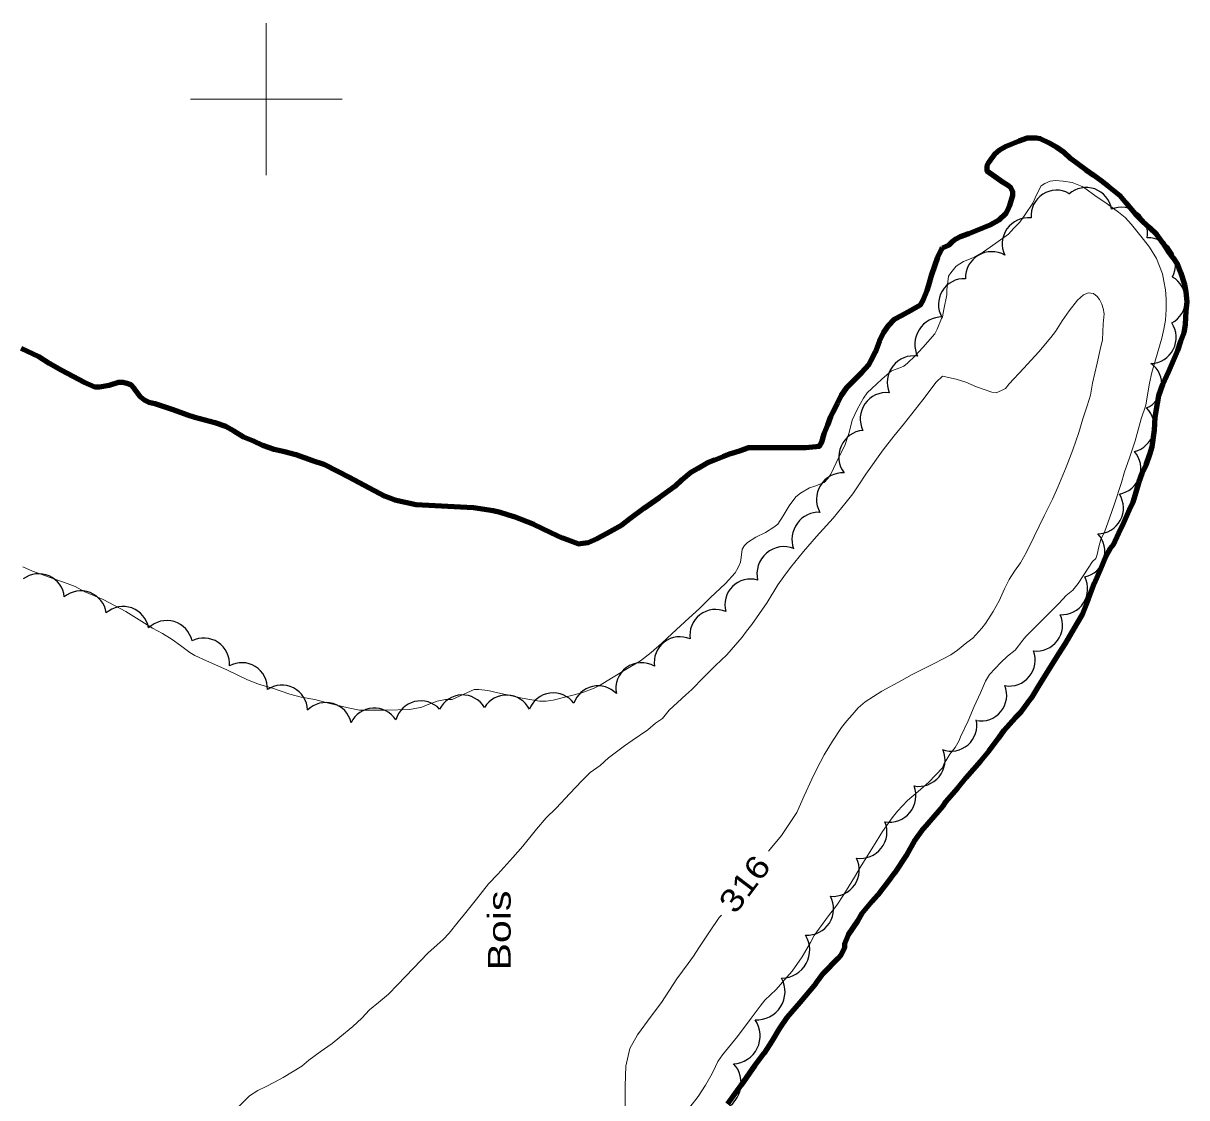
# Model space of a CAD drawing. Extents: x 240591 to 242335, y 5323482 to 5326937.
# Drawn here: x 241968 to 242121.3, y 5324268.4 to 5324410 of the extents above; entities that cross this region are included whole.
import ezdxf

# ---------------------------------------------------------------- set-up
doc = ezdxf.new("R2010")
doc.units = 0
doc.header["$LTSCALE"] = 1.2
doc.linetypes.add('DASH_DOUBLE_DOT', pattern=[9.2, 5, -1.2, 0.3, -1.2, 0.3, -1.2])
doc.linetypes.add('LONG_DASHED', pattern=[7.5, 6, -1.5])
for name, color, linetype, lineweight in [('2', 7, 'Continuous', 13), ('4', 7, 'DASH_DOUBLE_DOT', 53), ('44', 7, 'Continuous', 25), ('61', 7, 'Continuous', 13)]:
    doc.layers.add(name, color=color, linetype=linetype, lineweight=lineweight)

msp = doc.modelspace()

# ---------------------------------------------------------------- linework, layer by layer
at = {"layer": '2'}
for points in [[(242089.1, 5324371.3), (242089.3, 5324372.3), (242089.7, 5324374.2), (242089.7, 5324374.9), (242089.9, 5324376.7), (242090.2, 5324377.1), (242090.9, 5324378), (242091.9, 5324378.6), (242093.1, 5324379.1), (242094.5, 5324379.9), (242095.4, 5324380.5), (242097.8, 5324382.2), (242098.5, 5324383), (242099.3, 5324383.8), (242100, 5324384.8), (242101, 5324386.3), (242101.5, 5324387.4), (242102.1, 5324388.6), (242102.6, 5324388.9), (242103.3, 5324389.2), (242104, 5324389.3), (242105, 5324389.2), (242106.2, 5324389), (242107.5, 5324388.5), (242108, 5324388.2), (242109.2, 5324387.3), (242110.8, 5324386.2), (242112.3, 5324385.1), (242113.2, 5324384.4), (242114, 5324383.5), (242115.6, 5324381.5), (242116.4, 5324380.5), (242117.3, 5324379), (242117.7, 5324378), (242118.1, 5324377), (242118.3, 5324376), (242118.5, 5324374.9), (242118.6, 5324373.7), (242118.6, 5324372.3), (242118.5, 5324370.9), (242118.3, 5324369.7), (242118, 5324368.5), (242117.5, 5324366.7), (242116.7, 5324364), (242116.4, 5324362.6), (242116.1, 5324360.8), (242115.9, 5324359.7), (242115.3, 5324357.9), (242114.5, 5324355), (242113.7, 5324352.6), (242113.1, 5324350.9), (242112.7, 5324349.5), (242111.8, 5324346.7), (242111.1, 5324344.8), (242110.5, 5324343.1), (242110, 5324342), (242109.7, 5324341), (242109.5, 5324340), (242109.3, 5324339.5), (242108.9, 5324339.1), (242108.3, 5324338.2), (242107, 5324336.2), (242106.3, 5324335.3), (242105.4, 5324334.6), (242104.5, 5324333.6), (242103, 5324332.1), (242101.4, 5324330.5), (242100.1, 5324329.2), (242099.7, 5324328.7), (242098.7, 5324327.4), (242097.7, 5324326.6), (242096.8, 5324325.8), (242095.3, 5324324.2), (242094.8, 5324323.3), (242094.1, 5324321.8), (242093.3, 5324320), (242092.5, 5324318.1), (242091.5, 5324316), (242091.3, 5324315.5), (242090.8, 5324314.6), (242090.1, 5324313.7), (242089.3, 5324312.4), (242089.1, 5324311.9)], [(242024.5, 5324320.9), (242027.4, 5324322.2), (242028, 5324322.2), (242029.2, 5324322.1), (242030.5, 5324321.8), (242033.7, 5324321.1), (242036, 5324320.7), (242036.9, 5324320.7), (242037.8, 5324320.8), (242039.7, 5324321.3), (242041.6, 5324321.8), (242043.2, 5324322.4), (242044, 5324322.8), (242045.5, 5324323.7), (242047.8, 5324325.1), (242049.3, 5324326), (242050.7, 5324327.1), (242052.1, 5324328.3), (242053.5, 5324329.6), (242055.7, 5324331.6), (242057.1, 5324332.9), (242058.5, 5324334.3), (242060.5, 5324336.2), (242061.8, 5324337.6), (242062.2, 5324338.3), (242062.5, 5324339), (242062.6, 5324339.6), (242062.7, 5324340.7), (242063, 5324341.2), (242063.4, 5324341.6), (242064.5, 5324342.3), (242065.8, 5324342.9), (242066.9, 5324343.6), (242067.4, 5324344), (242068.1, 5324345.1), (242068.9, 5324346.4), (242069.8, 5324347.6), (242070.4, 5324348.1), (242071.6, 5324348.8), (242072.3, 5324349), (242073.5, 5324349.5), (242074, 5324350), (242074.4, 5324350.6), (242075.1, 5324352.1), (242076.3, 5324354.5), (242076.8, 5324356.1), (242077.2, 5324357.7), (242077.9, 5324359.2), (242078.7, 5324360.6), (242079.2, 5324361.3), (242079.8, 5324361.9), (242081.1, 5324363.1), (242082.4, 5324364.2), (242083.5, 5324364.6), (242084, 5324364.8), (242084.5, 5324365.2), (242085.5, 5324366.2), (242086.5, 5324367.3), (242088.1, 5324369.1), (242088.4, 5324369.7), (242089, 5324371.1), (242089.1, 5324371.3)], [(242053.1, 5324319.5), (242055.3, 5324321.5), (242056.1, 5324322.2), (242057.6, 5324323.8), (242059.2, 5324325.4), (242060.7, 5324326.8), (242062.7, 5324329.1), (242063.3, 5324329.9), (242064, 5324330.8), (242066, 5324333.7), (242067.4, 5324336), (242068.2, 5324337.1), (242069.1, 5324338.3), (242070.8, 5324340.4), (242072.5, 5324342.4), (242074.7, 5324344.8), (242076.4, 5324346.9), (242077.3, 5324348), (242078.1, 5324349.2), (242079, 5324350.6), (242081.3, 5324353.8), (242082.7, 5324355.6), (242084.1, 5324357.3), (242086.5, 5324360.4), (242088.3, 5324362.7), (242089.1, 5324363.5)], [(242089.1, 5324326.2), (242088.1, 5324325.7), (242085.1, 5324324.2), (242083.7, 5324323.4), (242081.1, 5324322), (242078.9, 5324320.6), (242078, 5324319.8), (242077.2, 5324318.9), (242076.5, 5324318.1), (242075.8, 5324317.2), (242074.6, 5324315.4), (242073.5, 5324313.6), (242073, 5324312.6), (242072.4, 5324311.5), (242071.9, 5324310.4), (242070.9, 5324308.2), (242069.9, 5324306), (242068.5, 5324303.9), (242067.9, 5324303), (242066.4, 5324301.2), (242066.2, 5324300.9)], [(242060, 5324292.5), (242059.7, 5324292.2), (242058.4, 5324290.3), (242057, 5324288.2), (242056.3, 5324287.1), (242055.6, 5324286.1), (242054.1, 5324284.1), (242052.1, 5324281), (242050.7, 5324279.2), (242048.9, 5324276.7), (242047.9, 5324274.9), (242047.4, 5324272.6), (242047.3, 5324270), (242047.3, 5324267.4), (242047.3, 5324266.7)]]:
    msp.add_lwpolyline(points, dxfattribs=at)
at = {"layer": '2', "linetype": 'LONG_DASHED'}
for points in [[(242089.1, 5324363.5), (242090.9, 5324363.1), (242092.2, 5324362.7), (242093.6, 5324362.1), (242095.6, 5324361.4), (242096.2, 5324361.3), (242096.9, 5324361.6), (242097.4, 5324361.9), (242097.9, 5324362.5), (242099.8, 5324364.5), (242101.8, 5324366.7), (242103.4, 5324368.6), (242104, 5324369.4), (242104.9, 5324370.8), (242105.8, 5324372.1), (242106.9, 5324373.5), (242107.7, 5324374.2), (242108.3, 5324374.5), (242109, 5324374.4), (242109.5, 5324374), (242109.8, 5324373.6), (242110.1, 5324373), (242110.3, 5324372.4), (242110.4, 5324371.7), (242110.3, 5324370.4), (242110.2, 5324368.3), (242109.9, 5324367), (242109.5, 5324365.2), (242108.9, 5324362.6), (242108.6, 5324361), (242108.2, 5324359.6), (242107.6, 5324357.9), (242107.1, 5324356.1), (242106.3, 5324353.8), (242105.4, 5324351.5), (242104.3, 5324348.9), (242103.6, 5324347.3), (242102.5, 5324345.1), (242101.2, 5324342.4), (242100.2, 5324340.3), (242099.4, 5324338.9), (242098.6, 5324337.8), (242097.9, 5324336.7), (242097.3, 5324335.5), (242096.6, 5324333.9), (242095.8, 5324332.5), (242094.8, 5324330.9), (242094.3, 5324330.3), (242093.1, 5324329), (242092.3, 5324328.4), (242091.1, 5324327.4), (242090.2, 5324326.8), (242089.1, 5324326.2)], [(241967.9, 5324338.4), (241969.2, 5324337.8), (241972, 5324336.8), (241973.4, 5324336.3), (241974.8, 5324335.8), (241976.1, 5324335.1), (241978.5, 5324334.1), (241980, 5324333.3), (241981.5, 5324332.5), (241982.9, 5324331.6), (241985, 5324330.3), (241986.3, 5324329.6), (241987.6, 5324328.8), (241988.7, 5324328), (241989.9, 5324327.1), (241990.6, 5324326.7), (241992.1, 5324326), (241994.8, 5324324.8), (241997.5, 5324323.5), (241999.1, 5324322.9), (242000.8, 5324322.4), (242003.1, 5324321.6), (242004.6, 5324321.2), (242006.4, 5324320.9), (242008.2, 5324320.4), (242010.8, 5324319.8), (242012.3, 5324319.5), (242013, 5324319.5), (242015.8, 5324319.5), (242018.9, 5324319.6), (242020.5, 5324319.9), (242021, 5324320.1), (242022.5, 5324320.7), (242023.6, 5324320.9), (242024.3, 5324320.9), (242024.5, 5324320.9)], [(241996, 5324266.9), (241997.8, 5324268.7), (241998.9, 5324269.4), (242000, 5324269.9), (242001.1, 5324270.5), (242002.2, 5324271.1), (242004.7, 5324272.6), (242005.6, 5324273.4), (242007.1, 5324274.5), (242008.7, 5324275.6), (242009.7, 5324276.4), (242011.4, 5324277.8), (242012.6, 5324278.9), (242013.6, 5324280), (242014.8, 5324281), (242016.1, 5324282.1), (242017.3, 5324283.3), (242019.4, 5324285.5), (242021.3, 5324287.5), (242022.5, 5324288.6), (242023.3, 5324289.3), (242024.1, 5324290.1), (242025.3, 5324291.6), (242026.1, 5324292.6), (242027.7, 5324294.6), (242029.3, 5324296.6), (242030.5, 5324297.9), (242032.5, 5324300.1), (242033.8, 5324301.6), (242035.6, 5324303.8), (242036.9, 5324305.3), (242038.2, 5324306.6), (242040, 5324308.5), (242041.6, 5324310.2), (242042.7, 5324311.3), (242044, 5324312.2), (242045.1, 5324313.2), (242047.2, 5324314.8), (242048.2, 5324315.5), (242050.3, 5324316.9), (242051.3, 5324317.8), (242052.2, 5324318.4), (242053.1, 5324319.5)], [(242089.1, 5324311.9), (242087.3, 5324310), (242085.9, 5324308.8), (242084.5, 5324307.6), (242083.2, 5324306.2), (242082.5, 5324305.3), (242081.2, 5324303.5), (242080, 5324301.6), (242078.4, 5324299), (242077.5, 5324297.5), (242076.1, 5324295.2), (242075.2, 5324293.8), (242074.1, 5324292.4), (242072.2, 5324289.8), (242071.7, 5324288.9), (242070.6, 5324287), (242069.3, 5324285.1), (242068.6, 5324284.3), (242067.2, 5324282.7), (242065.7, 5324281.3), (242065.1, 5324280.5), (242063.9, 5324278.9), (242062.1, 5324276.5), (242060.1, 5324274.1), (242059.5, 5324273.2), (242058.9, 5324271.9), (242058.6, 5324271.3), (242057.9, 5324270.1), (242056.9, 5324268.6), (242055.8, 5324267.2)]]:
    msp.add_lwpolyline(points, dxfattribs=at)
at = {"layer": '4', "linetype": 'Continuous', "lineweight": 90}
for points in [[(242089.1, 5324380.4), (242090, 5324380.8), (242090.4, 5324381.2), (242090.9, 5324381.6), (242091.5, 5324381.9), (242092.6, 5324382.3), (242095.5, 5324383.5), (242096.6, 5324384.1), (242097.5, 5324385), (242097.8, 5324385.6), (242098, 5324386), (242098.4, 5324387.3), (242098.4, 5324387.8), (242098.1, 5324388.3), (242097.8, 5324388.6), (242097.1, 5324389), (242095, 5324390.5), (242095, 5324391.2), (242095.2, 5324391.7), (242096, 5324392.8), (242096.6, 5324393.3), (242097.5, 5324393.8), (242099.2, 5324394.5), (242100.3, 5324394.9), (242101.5, 5324394.9), (242102, 5324394.8), (242103.1, 5324394.3), (242104.1, 5324393.7), (242105.1, 5324393), (242106, 5324392.2), (242108, 5324390.7), (242109, 5324390), (242110, 5324389.3), (242111, 5324388.5), (242112.5, 5324387.3), (242113.3, 5324386.3), (242114.5, 5324384.9), (242115.5, 5324383.9), (242116.4, 5324383.1), (242117.3, 5324382.2), (242118.1, 5324381.1), (242118.8, 5324380), (242119.5, 5324379.1), (242120.1, 5324378.2), (242120.5, 5324377.2), (242121, 5324375.6), (242121.2, 5324374.6), (242121.3, 5324373.3), (242121.2, 5324372.1), (242121.1, 5324370.3), (242120.9, 5324369.2), (242120.5, 5324368.1), (242120.1, 5324366.9), (242118.9, 5324364.1), (242118.1, 5324362.4), (242117.6, 5324360.9), (242117.4, 5324359.9), (242117.1, 5324358.1), (242117, 5324356.4), (242116.7, 5324354.2), (242116.4, 5324353.2), (242115.9, 5324351.8), (242115.4, 5324350.7), (242115, 5324349.6), (242114.6, 5324348.2), (242114.2, 5324346.9), (242113.7, 5324345.9), (242112.8, 5324343.8), (242112.3, 5324342.8), (242111.6, 5324341.3), (242111.2, 5324340.8), (242110.6, 5324339.7), (242110, 5324338.2), (242109.1, 5324336.2), (242108.3, 5324334.1), (242107.5, 5324332.1), (242106.8, 5324330.9), (242105.3, 5324328.3), (242104.4, 5324326.9), (242103.1, 5324324.8), (242101.7, 5324322.6), (242100.8, 5324321.1), (242099.5, 5324319.3), (242098.7, 5324318.5), (242097.2, 5324316.8), (242096.5, 5324315.8), (242095.2, 5324314.1), (242094.1, 5324312.8), (242092.2, 5324310.6), (242091.1, 5324309.2), (242089.5, 5324307.4), (242089.1, 5324306.8)], [(242003.9, 5324353.2), (242005, 5324352.8), (242006.1, 5324352.4), (242007.6, 5324351.9), (242009.4, 5324351), (242010.9, 5324350.2), (242012.8, 5324349.2), (242015.6, 5324347.7), (242016.9, 5324347.2), (242018.3, 5324346.9), (242019.7, 5324346.6), (242021.4, 5324346.5), (242023.1, 5324346.4), (242025.6, 5324346.3), (242027.3, 5324346.2), (242029.9, 5324345.8), (242030.8, 5324345.6), (242032.6, 5324345), (242035.2, 5324344), (242037.5, 5324342.9), (242039, 5324342.2), (242041.1, 5324341.4), (242041.7, 5324341.5), (242042.4, 5324341.6), (242043.6, 5324342.1), (242044.9, 5324342.8), (242046.9, 5324343.9), (242047.9, 5324344.7), (242049.8, 5324346.1), (242051.8, 5324347.5), (242053.9, 5324349), (242054.8, 5324349.9), (242055.9, 5324350.8), (242056.9, 5324351.4), (242058.1, 5324352.1), (242059.1, 5324352.5), (242060.2, 5324352.9), (242061.2, 5324353.3), (242062.5, 5324353.7), (242063.6, 5324354.1), (242064.4, 5324354.1), (242065.6, 5324354.1), (242068.2, 5324354.1), (242071.1, 5324354.1), (242072.9, 5324354.3), (242073.2, 5324354.8), (242073.5, 5324355.9), (242074, 5324357.1), (242074.4, 5324358.2), (242074.7, 5324358.8), (242075.3, 5324360), (242075.8, 5324361), (242076.5, 5324362), (242077.5, 5324363), (242078.5, 5324364), (242079.4, 5324365), (242079.7, 5324365.6), (242080.3, 5324366.7), (242080.8, 5324368.1), (242081.4, 5324369.3), (242082, 5324370.2), (242082.8, 5324371), (242083.7, 5324371.5), (242085, 5324372.2), (242086.2, 5324372.9), (242086.6, 5324373.6), (242087.1, 5324374.8), (242087.3, 5324375.5), (242087.7, 5324376.9), (242088.5, 5324379.2), (242089, 5324380.2), (242089.1, 5324380.4)], [(241967.7, 5324367.2), (241970, 5324366.1), (241971.4, 5324365.2), (241973, 5324364.3), (241974.5, 5324363.5), (241976, 5324362.7), (241977.4, 5324362.1), (241978, 5324362.1), (241979.3, 5324362.3), (241980.5, 5324362.7), (241981.1, 5324362.7), (241981.6, 5324362.6), (241982.1, 5324362.4), (241982.6, 5324361.9), (241983.4, 5324360.8), (241983.9, 5324360.4), (241984.5, 5324360.1), (241985.3, 5324359.9), (241987.7, 5324359.1), (241989.6, 5324358.4), (241990.6, 5324358.1), (241993.2, 5324357.4), (241994.6, 5324356.9), (241995.7, 5324356.3), (241997, 5324355.5), (241998.3, 5324355), (241999.5, 5324354.4), (242001, 5324353.9), (242002.4, 5324353.6), (242003.9, 5324353.2)], [(242089.1, 5324306.8), (242088.6, 5324306.2), (242086.6, 5324303.9), (242085.4, 5324302.2), (242084.4, 5324300.5), (242082.8, 5324298), (242081.8, 5324296.7), (242080.9, 5324295.5), (242079.8, 5324294.3), (242078.5, 5324292.7), (242077.9, 5324291.7), (242076.7, 5324289.9), (242076.2, 5324288.7), (242076.2, 5324288.2), (242075.7, 5324287.2), (242075.3, 5324286.8), (242073.4, 5324284.8), (242072.4, 5324283.5), (242070.3, 5324281), (242068.6, 5324279), (242067.6, 5324277.5), (242066.6, 5324275.9), (242065.6, 5324274.3), (242064.4, 5324272.7), (242062.6, 5324270.1), (242060.8, 5324267.6)]]:
    msp.add_lwpolyline(points, dxfattribs=at)
at = {"layer": '44'}
for centre, radius, start, end in [((242108.046, 5324384.987), 3.374, 8.74449, 132.09234), ((242104.154, 5324384.633), 3.375, 61.19431, 184.63522), ((242112.682, 5324382.296), 3.458, 350.24755, 112.10721), ((242100.421, 5324380.943), 3.437, 83.84567, 205.92057), ((242116.322, 5324378.218), 3.5, 331.91581, 93.80218), ((242095.592, 5324376.444), 3.464, 59.88155, 181.72134), ((242091.951, 5324372.972), 3.373, 86.95348, 210.40436), ((242117.681, 5324373.562), 3.469, 298.37996, 60.10737), ((242116.467, 5324368.6), 3.442, 272.05011, 33.71143), ((242114.678, 5324362.398), 3.359, 293.17853, 55.30332), ((242113.618, 5324356.887), 3.398, 283.30389, 45.49323), ((242111.844, 5324351.327), 3.407, 279.89683, 41.40484), ((242109.544, 5324346.138), 3.418, 270.59512, 32.4136), ((242107.132, 5324340.368), 3.395, 282.20599, 43.85858), ((242104.854, 5324335.463), 3.39, 266.20501, 27.9176), ((241981.148, 5324329.766), 3.389, 9.58677, 131.33992), ((242101.536, 5324330.685), 3.394, 262.45097, 24.27285), ((241986.876, 5324327.886), 3.416, 12.58119, 134.31462), ((242097.92, 5324326.081), 3.404, 259.8514, 21.3526), ((242094.201, 5324321.454), 3.37, 258.68378, 22.24863), ((242037.819, 5324318.398), 3.381, 36.71386, 158.64191), ((242020.363, 5324317.32), 3.401, 43.24433, 164.82815), ((242090.26, 5324317.472), 3.375, 249.52969, 12.86525)]:
    msp.add_arc(centre, radius, start, end, dxfattribs=at)
for centre, major_axis, ratio, start_param, end_param in [((242088.728, 5324367.929), (-1.827, -2.934), 0.920807, 3.6343769, 5.790401), ((242085.31, 5324362.693), (-2.635, 2.289), 0.998866, 5.2746329, 7.4006478), ((242081.745, 5324357.875), (-2.843, 1.996), 0.999457, 5.2217482, 7.3471064), ((242078.943, 5324352.873), (-2.882, 1.99), 0.999888, 5.4089426, 7.5352129), ((242075.994, 5324347.277), (-2.845, 2.019), 0.999158, 5.2845417, 7.4155115), ((242072.494, 5324342.16), (-1.488, -3.126), 0.915969, 3.4759756, 5.5456931), ((242067.963, 5324337.712), (-2.282, -2.605), 0.92091, 3.4135079, 5.7171382), ((241970.018, 5324334.094), (1.353, 3.096), 0.999719, 5.2210851, 7.3467594), ((242063.817, 5324333.382), (-2.185, 2.593), 0.999366, 5.3037428, 7.4232616), ((241975.558, 5324331.828), (1.216, 3.161), 0.999857, 5.2224287, 7.3492784), ((242059.195, 5324329.382), (-1.87, 2.82), 0.999104, 5.2849097, 7.4148741), ((241991.755, 5324325.616), (1.883, 2.815), 0.999994, 5.217462, 7.3464701), ((242054.504, 5324325.778), (-1.838, 2.851), 0.999369, 5.3021604, 7.4289956), ((241996.768, 5324322.378), (1.927, 2.777), 0.998434, 5.2714384, 7.3970242), ((242049.423, 5324322.392), (-3.148, -1.193), 0.998822, 3.8118511, 6.1353186), ((242002.038, 5324319.395), (1.538, 3.037), 0.999797, 5.2179207, 7.3436437), ((242043.716, 5324319.349), (-3.315, -0.562), 0.998403, 3.7395243, 5.7901387), ((242025.851, 5324318.129), (-0.136, 3.371), 0.999794, 5.2145147, 7.3459824), ((242031.638, 5324318.094), (0.146, 3.396), 0.999994, 5.2243391, 7.3472847), ((242007.841, 5324317.093), (0.962, 3.276), 0.99991, 5.2215595, 7.3490849), ((242014.225, 5324316.39), (-0.204, 3.38), 0.999949, 5.2194919, 7.3480124), ((242085.972, 5324312.932), (2.336, -2.574), 0.999832, 5.3691953, 7.4966582), ((242082.132, 5324308.222), (2.336, -2.574), 0.999832, 5.3691953, 7.4966582), ((242078.307, 5324303.451), (2.541, -2.386), 0.99951, 5.3083605, 7.4347848), ((242074.663, 5324298.438), (2.877, -1.947), 0.999345, 5.2166877, 7.3480869), ((242071.282, 5324293.334), (2.926, -1.886), 0.999914, 5.2209254, 7.3481887), ((242067.915, 5324287.904), (3.234, -1.806), 0.999981, 5.2203903, 7.3490645), ((242064.633, 5324282.422), (2.972, -2.253), 0.999477, 5.303372, 7.4290551), ((242061.354, 5324276.607), (3.325, -1.689), 0.994018, 5.2380175, 7.3546265), ((242059.189, 5324270.12), (1.66, 3.291), 0.896102, 3.8569575, 6.0152825)]:
    msp.add_ellipse(centre, major_axis=major_axis, ratio=ratio, start_param=start_param, end_param=end_param, dxfattribs=at)
at = {"layer": '61'}
for points in [[(242000, 5324410), (242000, 5324400), (242000, 5324390)], [(241990, 5324400), (242000, 5324400), (242010, 5324400)]]:
    msp.add_lwpolyline(points, dxfattribs=at)

# ---------------------------------------------------------------- texts
at = {"layer": '2', "width": 1.2}
msp.add_text('316', height=3, rotation=52.825, dxfattribs=at).set_placement((242061.8, 5324292.5))
at = {"layer": '44', "width": 1.35}
msp.add_text('Bois', height=3, rotation=90, dxfattribs=at).set_placement((242032.2, 5324285.2))

doc.saveas('drawing.dxf')
